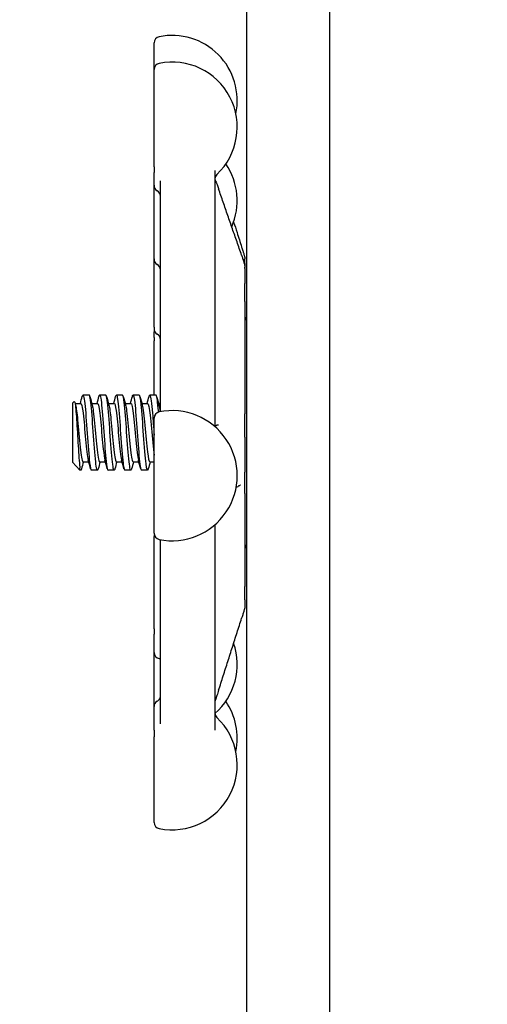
# Model space of a CAD drawing. Header units: inches. Extents: x 24 to 1128, y -69 to 748.
# Tile 338 of 656: x 467.22 to 469.55, y 675.49 to 680.41. Entities that reach past the tile are written whole.
import ezdxf

# ---------------------------------------------------------------- set-up
doc = ezdxf.new("R2010")
doc.units = ezdxf.units.IN
doc.header["$LTSCALE"] = 32
doc.header["$MEASUREMENT"] = 0
doc.layers.add('Dimension (ANSI)', color=7, linetype='Continuous', lineweight=25)
doc.layers.add('Visible (ANSI)', color=7, linetype='Continuous', lineweight=30)
doc.styles.add('Note Text (ANSI)', font='tahoma.ttf')
doc.dimstyles.new('SB Fraction-16 (ANSI)', dxfattribs={"dimscale": 32, "dimtxt": 0.125, "dimasz": 0.098425, "dimexe": 0.125, "dimexo": 0.0625, "dimgap": 0.031496, "dimtad": 0, "dimtih": 1, "dimtoh": 1, "dimdec": 4, "dimrnd": 1e-08, "dimzin": 0, "dimdsep": 46, "dimlunit": 5, "dimtxsty": 'Note Text (ANSI)', "dimcen": 0.09, "dimdle": 0.393701, "dimclrd": 256, "dimclre": 256, "dimclrt": 256, "dimadec": 0, "dimazin": 3, "dimtfac": 0.96, "dimtofl": 0, "dimtmove": 0, "dimatfit": 3, "dimfxl": 1, "dimfrac": 2, "dimtolj": 1, "dimtzin": 12, "dimlwd": -1, "dimlwe": -1, "dimarcsym": 0})

# ---------------------------------------------------------------- blocks, each defined once
blk = doc.blocks.new('*D18')
at = {"layer": 'Defpoints', "color": 0, "transparency": 16777216}
for p in [(480.2806, 692.6685), (328.4743, 544.6685), (480.2806, 544.6685)]:
    blk.add_point(p, dxfattribs=at)
at = {"layer": 'Dimension (ANSI)', "transparency": 16777216}
for p, q in [((478.2806, 692.6685), (324.4743, 692.6685)), ((328.4743, 689.5189), (328.4743, 626.7677)), ((328.4743, 547.8181), (328.4743, 620.5693)), ((478.2806, 544.6685), (324.4743, 544.6685))]:
    blk.add_line(p, q, dxfattribs=at)
for points in [[(327.9494, 689.5189), (328.9993, 689.5189), (328.4743, 692.6685)], [(327.9494, 547.8181), (328.9993, 547.8181), (328.4743, 544.6685)]]:
    blk.add_solid(points, dxfattribs=at)
at = {"layer": 'Dimension (ANSI)', "transparency": 16777216, "insert": (324.3723, 625.7599), "char_height": 4, "attachment_point": 1, "style": 'Note Text (ANSI)'}
blk.add_mtext('\\A1;148', dxfattribs=at)

msp = doc.modelspace()

# ---------------------------------------------------------------- linework, layer by layer
at = {"layer": 'Visible (ANSI)'}
for p, q in [((468.34877, 673.83215), (468.34877, 682.80885)), ((468.76127, 681.59815), (468.76127, 640.98303)), ((467.88627, 680.16104), (467.88627, 680.29386)), ((467.88627, 679.67531), (467.88627, 680.16104)), ((467.88627, 679.67531), (467.88627, 679.64718)), ((467.88627, 679.58265), (467.88627, 679.64718)), ((468.19002, 679.65725), (468.19002, 678.3777)), ((467.88627, 679.2149), (467.88627, 679.58265)), ((467.91752, 678.45988), (467.91752, 679.60507)), ((467.88627, 678.8748), (467.88627, 679.2149)), ((468.34002, 679.19151), (468.34002, 679.21498)), ((468.34002, 679.19154), (468.34002, 679.1744)), ((468.34002, 679.17277), (468.34002, 679.1744)), ((468.34002, 679.1679), (468.34002, 679.17269)), ((468.34002, 679.1679), (468.34002, 679.09289)), ((468.34002, 679.00291), (468.34002, 679.09289)), ((468.34002, 679.00291), (468.34002, 678.44229)), ((468.34836, 678.90779), (468.34877, 678.90779)), ((467.88627, 678.8748), (467.88627, 678.86755)), ((467.88627, 678.86717), (467.88627, 678.86755)), ((467.88627, 678.8226), (467.88627, 678.85051)), ((467.88627, 678.8226), (467.88627, 678.80619)), ((467.88627, 678.53529), (467.88627, 678.80619)), ((467.91627, 678.55164), (467.91752, 678.55289)), ((467.91627, 678.55164), (467.91627, 678.4523)), ((467.47877, 678.49475), (467.48696, 678.50361)), ((467.47877, 678.49475), (467.47877, 678.20087)), ((467.49178, 678.49362), (467.52044, 678.49362)), ((467.56211, 678.53529), (467.53122, 678.53529)), ((467.57511, 678.49362), (467.60377, 678.49362)), ((467.64544, 678.53529), (467.61455, 678.53529)), ((467.65844, 678.49362), (467.68711, 678.49362)), ((467.72877, 678.53529), (467.69788, 678.53529)), ((467.74178, 678.49362), (467.77044, 678.49362)), ((467.81211, 678.53529), (467.78122, 678.53529)), ((467.82511, 678.49362), (467.85377, 678.49362)), ((467.89544, 678.53529), (467.86455, 678.53529)), ((467.90844, 678.49362), (467.91627, 678.49362)), ((468.34002, 678.32453), (468.34002, 678.44229)), ((467.88627, 677.84507), (467.88627, 678.4207)), ((468.34002, 678.32453), (468.34002, 678.15054)), ((467.47918, 678.2004), (467.51624, 678.16029)), ((467.53121, 678.20196), (467.55988, 678.20196)), ((467.61455, 678.20196), (467.64321, 678.20196)), ((467.69788, 678.20196), (467.72655, 678.20196)), ((467.78121, 678.20196), (467.80988, 678.20196)), ((467.86455, 678.20196), (467.88627, 678.20196)), ((467.51624, 678.16029), (467.51624, 678.16963)), ((467.52044, 678.16029), (467.51624, 678.16029)), ((467.60377, 678.16029), (467.57288, 678.16029)), ((467.68711, 678.16029), (467.65622, 678.16029)), ((467.77044, 678.16029), (467.73955, 678.16029)), ((467.85377, 678.16029), (467.82288, 678.16029)), ((468.34002, 678.04454), (468.34002, 678.15054)), ((468.34002, 678.04454), (468.34002, 677.57959)), ((468.19002, 677.88807), (468.19002, 676.86257)), ((467.88627, 677.36885), (467.88627, 677.82841)), ((467.91752, 676.89427), (467.91752, 677.81324)), ((468.34836, 677.78779), (468.34877, 677.78779)), ((468.34002, 677.51331), (468.34002, 677.57959)), ((468.34002, 677.51331), (468.34002, 677.48079)), ((468.34002, 677.4806), (468.34002, 677.48079)), ((467.88627, 677.36885), (467.88627, 677.34085)), ((467.88627, 677.25003), (467.88627, 677.34085)), ((467.88627, 676.98011), (467.88627, 677.25003)), ((467.88627, 676.86212), (467.88627, 676.98011)), ((467.88627, 676.86212), (467.88627, 676.82823)), ((467.88627, 676.40173), (467.88627, 676.82823))]:
    msp.add_line(p, q, dxfattribs=at)
for centre, radius, start, end in [((467.91752, 680.29386), 0.03125, 101.53696, 180), ((467.97627, 680.00604), 0.325, 348.2093, 101.53696), ((467.91752, 680.16104), 0.03125, 101.53696, 180), ((467.97627, 679.87322), 0.325, 313.44984, 101.53696), ((467.97627, 679.50546), 0.325, 336.38074, 34.45644), ((468.22127, 679.61459), 0.03125, 133.44984, 180), ((467.91752, 679.58265), 0.03125, 180, 240), ((467.88627, 679.52853), 0.03125, 0, 60), ((467.91752, 679.2149), 0.03125, 180, 240), ((467.88627, 679.16077), 0.03125, 0, 60), ((468.30877, 679.19154), 0.03125, 0, 48.71171), ((468.37127, 678.92904), 0.03125, 180, 223.94552), ((467.91752, 678.86717), 0.03125, 180, 240), ((467.91752, 678.85051), 0.03125, 164.54014, 180), ((467.88627, 678.81305), 0.03125, 0, 60), ((467.91752, 678.4207), 0.03125, 101.53696, 180), ((467.97627, 678.13288), 0.325, 258.46304, 101.53696), ((467.91752, 677.84507), 0.03125, 180, 258.46304), ((467.91752, 677.82841), 0.03125, 164.54014, 180), ((468.37127, 677.76654), 0.03125, 136.05448, 180), ((467.97627, 677.19012), 0.325, 311.15279, 19.03816), ((467.91752, 677.25003), 0.03125, 180, 258.46304), ((467.97627, 677.53784), 0.325, 258.46304, 259.58543), ((467.88627, 677.03424), 0.03125, 300, 329.41376), ((467.91752, 676.98011), 0.03125, 120, 180), ((467.97627, 676.82236), 0.325, 348.2093, 34.45644), ((467.97627, 676.68954), 0.325, 258.46304, 46.55016), ((468.22127, 676.94817), 0.03125, 180, 226.55016), ((467.91752, 676.40173), 0.03125, 180, 258.46304)]:
    msp.add_arc(centre, radius, start, end, dxfattribs=at)
for points, knots in [([(468.19002, 679.61497), (468.19003, 679.61418), (468.19003, 679.61339), (468.19004, 679.61213), (468.19004, 679.61171), (468.19005, 679.61104), (468.19005, 679.61083), (468.19005, 679.6105), (468.19005, 679.61039), (468.19006, 679.61015), (468.19006, 679.61002), (468.19007, 679.60983), (468.19007, 679.60976), (468.19007, 679.60966), (468.19007, 679.60963), (468.19007, 679.60955), (468.19007, 679.6095), (468.19008, 679.6094), (468.19008, 679.60935), (468.19008, 679.60929), (468.19008, 679.60927), (468.19008, 679.60922), (468.19008, 679.60921), (468.19008, 679.60919), (468.19008, 679.60919), (468.19008, 679.60919)], [0.010278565, 0.010278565, 0.010278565, 0.010278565, 0.019883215, 0.019883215, 0.024682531, 0.024682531, 0.026751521, 0.026751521, 0.027745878, 0.027745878, 0.028761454, 0.028761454, 0.029267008, 0.029267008, 0.029516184, 0.029516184, 0.030019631, 0.030019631, 0.030755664, 0.030755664, 0.031441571, 0.031441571, 0.032566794, 0.032566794, 0.03348156, 0.03348156, 0.03348156, 0.03348156]), ([(468.19005, 679.61095), (468.19011, 679.61076), (468.1902, 679.61053), (468.1904, 679.61001), (468.19052, 679.60972), (468.19237, 679.6053), (468.19436, 679.60131), (468.19687, 679.59539), (468.19784, 679.59302), (468.20115, 679.58462), (468.20352, 679.57816), (468.20667, 679.56921), (468.20746, 679.56695), (468.20823, 679.56471)], [0.09394711, 0.09394711, 0.09394711, 0.09394711, 0.09670762, 0.09670762, 0.09941434, 0.09941434, 0.13679204, 0.13679204, 0.16145778, 0.16145778, 0.2211622, 0.2211622, 0.24097602, 0.24097602, 0.24097602, 0.24097602]), ([(468.32313, 679.23362), (468.31549, 679.2557), (468.30784, 679.27778), (468.29254, 679.32193), (468.28489, 679.34401), (468.26957, 679.38815), (468.26191, 679.41022), (468.24658, 679.45437), (468.23892, 679.47644), (468.22358, 679.52057), (468.21591, 679.54264), (468.20823, 679.56471)], [0.47801542, 0.47801542, 0.47801542, 0.47801542, 0.67299233, 0.67299233, 0.86796925, 0.86796925, 1.06294616, 1.06294616, 1.25792307, 1.25792307, 1.45289998, 1.45289998, 1.45289998, 1.45289998]), ([(468.2835, 679.39945), (468.28914, 679.38174), (468.29479, 679.36404), (468.30809, 679.32233), (468.31574, 679.29833), (468.32338, 679.27433)], [1.28381628, 1.28381628, 1.28381628, 1.28381628, 1.42769616, 1.42769616, 1.62267307, 1.62267307, 1.62267307, 1.62267307]), ([(468.32338, 679.27433), (468.3253, 679.26829), (468.32726, 679.26213), (468.33074, 679.25106), (468.33229, 679.24608), (468.33446, 679.23908), (468.33515, 679.23681), (468.33644, 679.23255), (468.33705, 679.23053), (468.3382, 679.22658), (468.33864, 679.22498), (468.33912, 679.22288), (468.33925, 679.22229), (468.33945, 679.22119), (468.33952, 679.22079), (468.33963, 679.22004), (468.33968, 679.21976), (468.33974, 679.21931), (468.33976, 679.21915), (468.3398, 679.21882), (468.33982, 679.21865), (468.33987, 679.21818), (468.3399, 679.21789), (468.33995, 679.21736), (468.33996, 679.21713), (468.33998, 679.21682), (468.33998, 679.21676), (468.33999, 679.21663), (468.33999, 679.21657), (468.33999, 679.21647), (468.33999, 679.21645), (468.34, 679.21641), (468.34, 679.21639), (468.34, 679.21635), (468.34, 679.21633), (468.34, 679.21629), (468.34, 679.21626), (468.34001, 679.21586), (468.34002, 679.21543), (468.34002, 679.21502)], [0, 0, 0, 0, 0.04904125, 0.04904125, 0.08849266, 0.08849266, 0.10811986, 0.10811986, 0.12782693, 0.12782693, 0.15348254, 0.15348254, 0.16326303, 0.16326303, 0.16817878, 0.16817878, 0.17065213, 0.17065213, 0.17188532, 0.17188532, 0.17316402, 0.17316402, 0.17565897, 0.17565897, 0.17810714, 0.17810714, 0.17871796, 0.17871796, 0.17933326, 0.17933326, 0.17948698, 0.17948698, 0.17964227, 0.17964227, 0.17979785, 0.17979785, 0.18010973, 0.18010973, 0.18533912, 0.18533912, 0.18533912, 0.18533912]), ([(468.32313, 679.23362), (468.32486, 679.22862), (468.32661, 679.22353), (468.33021, 679.21255), (468.3321, 679.20654), (468.3347, 679.19766), (468.33554, 679.19469), (468.3367, 679.1903), (468.33709, 679.18876), (468.33797, 679.18508), (468.33838, 679.18311), (468.33882, 679.18064), (468.33892, 679.18005), (468.33906, 679.17917), (468.3391, 679.17892), (468.33916, 679.17852), (468.33918, 679.17838), (468.33923, 679.17808), (468.33925, 679.17793), (468.33929, 679.17769), (468.3393, 679.17761), (468.33932, 679.17745), (468.33933, 679.17737), (468.33935, 679.17723), (468.33936, 679.17717), (468.33939, 679.177), (468.3394, 679.17691), (468.33946, 679.17657), (468.33946, 679.17653), (468.33947, 679.1765), (468.33947, 679.1765), (468.33947, 679.1765)], [0, 0, 0, 0, 0.04421352, 0.04421352, 0.09143567, 0.09143567, 0.1148414, 0.1148414, 0.12798974, 0.12798974, 0.14842503, 0.14842503, 0.15488355, 0.15488355, 0.15731825, 0.15731825, 0.15853645, 0.15853645, 0.15976362, 0.15976362, 0.16037577, 0.16037577, 0.16099044, 0.16099044, 0.16160454, 0.16160454, 0.16284514, 0.16284514, 0.16786615, 0.16786615, 0.16893992, 0.16893992, 0.16893992, 0.16893992]), ([(468.33933, 679.17736), (468.33935, 679.17729), (468.33938, 679.17722), (468.33943, 679.17702), (468.33948, 679.17687), (468.33956, 679.17655), (468.33961, 679.17637), (468.33969, 679.17603), (468.33972, 679.17589), (468.33978, 679.17559), (468.33981, 679.17543), (468.33986, 679.17511), (468.33989, 679.17496), (468.33993, 679.17464), (468.33994, 679.17448), (468.33997, 679.17424), (468.33997, 679.17416), (468.33998, 679.17401), (468.33999, 679.17394), (468.34, 679.17375), (468.34, 679.17366), (468.34001, 679.17343), (468.34002, 679.17334), (468.34002, 679.17313), (468.34002, 679.17304), (468.34002, 679.17288), (468.34002, 679.17279), (468.34002, 679.17271)], [0.2261265, 0.2261265, 0.2261265, 0.2261265, 0.227574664, 0.227574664, 0.230038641, 0.230038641, 0.23225074, 0.23225074, 0.233479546, 0.233479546, 0.234712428, 0.234712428, 0.235932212, 0.235932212, 0.23714975, 0.23714975, 0.237762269, 0.237762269, 0.238377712, 0.238377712, 0.239624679, 0.239624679, 0.242081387, 0.242081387, 0.246210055, 0.246210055, 0.250348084, 0.250348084, 0.250348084, 0.250348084]), ([(468.19165, 679.0788), (468.19165, 679.0788), (468.19165, 679.0788), (468.19165, 679.07882), (468.19163, 679.07885), (468.19157, 679.079), (468.19151, 679.07913), (468.19139, 679.07941), (468.19132, 679.07955), (468.19116, 679.0799), (468.19104, 679.08014), (468.19065, 679.08094), (468.19034, 679.08155), (468.19002, 679.08216)], [0.092876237, 0.092876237, 0.092876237, 0.092876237, 0.093349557, 0.093349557, 0.09552105, 0.09552105, 0.097869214, 0.097869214, 0.099519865, 0.099519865, 0.10185373, 0.10185373, 0.107308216, 0.107308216, 0.107308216, 0.107308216]), ([(467.52767, 678.52864), (467.52787, 678.52939), (467.52807, 678.53007), (467.52827, 678.5307), (467.53228, 678.54318), (467.5363, 678.52883), (467.54031, 678.49292), (467.54431, 678.45708), (467.54832, 678.40054), (467.55232, 678.34395), (467.55633, 678.28726), (467.56034, 678.23174), (467.56435, 678.19774), (467.5672, 678.17364), (467.57004, 678.16072), (467.57288, 678.16051)], [6.0162011, 6.0162011, 6.0162011, 6.0162011, 6.061332, 6.061332, 6.061332, 6.968806, 6.968806, 6.968806, 7.8744508, 7.8744508, 7.8744508, 8.7817425, 8.7817425, 8.7817425, 9.424778, 9.424778, 9.424778, 9.424778]), ([(467.61101, 678.5286), (467.6115, 678.53045), (467.61199, 678.53193), (467.61247, 678.533), (467.61648, 678.54183), (467.62049, 678.52357), (467.6245, 678.48492), (467.62851, 678.44627), (467.63252, 678.38806), (467.63653, 678.3316), (467.64054, 678.27515), (467.64455, 678.22166), (467.64855, 678.19072), (467.65111, 678.171), (467.65366, 678.16071), (467.65622, 678.16057)], [12.2993864, 12.2993864, 12.2993864, 12.2993864, 12.4100129, 12.4100129, 12.4100129, 13.3168593, 13.3168593, 13.3168593, 14.2236185, 14.2236185, 14.2236185, 15.130291, 15.130291, 15.130291, 15.7079633, 15.7079633, 15.7079633, 15.7079633]), ([(467.69434, 678.52854), (467.69511, 678.53145), (467.69588, 678.53346), (467.69664, 678.53447), (467.70065, 678.53976), (467.70466, 678.51782), (467.70866, 678.47669), (467.71267, 678.43556), (467.71667, 678.37612), (467.72068, 678.32011), (467.72469, 678.2641), (467.72869, 678.21272), (467.7327, 678.18475), (467.73498, 678.16881), (467.73727, 678.16067), (467.73955, 678.1606)], [18.5825718, 18.5825718, 18.5825718, 18.5825718, 18.7561262, 18.7561262, 18.7561262, 19.6623744, 19.6623744, 19.6623744, 20.5685395, 20.5685395, 20.5685395, 21.474622, 21.474622, 21.474622, 21.9911486, 21.9911486, 21.9911486, 21.9911486]), ([(467.77767, 678.52848), (467.7787, 678.53238), (467.77973, 678.53468), (467.78076, 678.53518), (467.78476, 678.53714), (467.78876, 678.51185), (467.79277, 678.46854), (467.79677, 678.42524), (467.80078, 678.36486), (467.80478, 678.30946), (467.80878, 678.25406), (467.81279, 678.20482), (467.81679, 678.17973), (467.81882, 678.167), (467.82085, 678.16062), (467.82288, 678.16061)], [24.8657571, 24.8657571, 24.8657571, 24.8657571, 25.0981395, 25.0981395, 25.0981395, 26.0038186, 26.0038186, 26.0038186, 26.9094187, 26.9094187, 26.9094187, 27.8149406, 27.8149406, 27.8149406, 28.2743339, 28.2743339, 28.2743339, 28.2743339]), ([(467.86101, 678.52833), (467.86261, 678.53439), (467.86421, 678.5366), (467.86582, 678.53443), (467.86994, 678.52887), (467.87406, 678.49456), (467.87818, 678.4447), (467.88088, 678.41205), (467.88357, 678.37324), (467.88627, 678.3352)], [31.1489424, 31.1489424, 31.1489424, 31.1489424, 31.5116481, 31.5116481, 31.5116481, 32.4435606, 32.4435606, 32.4435606, 33.0538425, 33.0538425, 33.0538425, 33.0538425]), ([(467.48696, 678.50361), (467.48733, 678.50401), (467.48769, 678.50411), (467.48942, 678.50322), (467.49075, 678.49842), (467.49344, 678.48113), (467.49478, 678.46861), (467.49747, 678.43723), (467.4988, 678.41852), (467.50149, 678.37717), (467.50283, 678.35486), (467.50552, 678.30946), (467.50685, 678.28681), (467.50954, 678.24419), (467.51088, 678.22472), (467.51357, 678.19164), (467.5149, 678.1785), (467.51624, 678.16963)], [-1.2427303, -1.2427303, -1.2427303, -1.2427303, -1.200467, -1.200467, -1.0416694, -1.0416694, -0.8786368, -0.8786368, -0.7113708, -0.7113708, -0.5398726, -0.5398726, -0.3641439, -0.3641439, -0.1841858, -0.1841858, 0, 0, 0, 0]), ([(467.52044, 678.49344), (467.52364, 678.49321), (467.52684, 678.48035), (467.53005, 678.45702), (467.53432, 678.4259), (467.53859, 678.37701), (467.54286, 678.33038), (467.54713, 678.28375), (467.5514, 678.24067), (467.55567, 678.21878), (467.55632, 678.21545), (467.55697, 678.21262), (467.55762, 678.2103)], [6.2831853, 6.2831853, 6.2831853, 6.2831853, 7.0074496, 7.0074496, 7.0074496, 7.9736666, 7.9736666, 7.9736666, 8.9397805, 8.9397805, 8.9397805, 9.0866243, 9.0866243, 9.0866243, 9.0866243]), ([(467.60731, 678.16716), (467.60614, 678.1627), (467.60497, 678.16032), (467.6038, 678.16029), (467.59975, 678.16017), (467.5957, 678.18795), (467.59165, 678.23327), (467.58762, 678.27839), (467.58359, 678.33989), (467.57956, 678.39504), (467.57554, 678.44997), (467.57153, 678.49741), (467.56751, 678.51992), (467.56571, 678.53002), (467.56391, 678.53501), (467.56211, 678.53497)], [-15.9749474, -15.9749474, -15.9749474, -15.9749474, -15.710016, -15.710016, -15.710016, -14.7941843, -14.7941843, -14.7941843, -13.8824397, -13.8824397, -13.8824397, -12.9741281, -12.9741281, -12.9741281, -12.5663706, -12.5663706, -12.5663706, -12.5663706]), ([(467.60377, 678.49345), (467.60482, 678.49353), (467.60587, 678.49225), (467.60691, 678.48955), (467.61118, 678.47854), (467.61545, 678.44409), (467.61972, 678.4003), (467.62399, 678.35651), (467.62826, 678.3046), (467.63253, 678.26579), (467.63534, 678.24024), (467.63815, 678.22084), (467.64095, 678.21045)], [12.5663706, 12.5663706, 12.5663706, 12.5663706, 12.8032209, 12.8032209, 12.8032209, 13.7688308, 13.7688308, 13.7688308, 14.734342, 14.734342, 14.734342, 15.3698096, 15.3698096, 15.3698096, 15.3698096]), ([(467.69065, 678.16701), (467.69002, 678.16465), (467.6894, 678.16289), (467.68878, 678.16178), (467.68473, 678.15458), (467.68069, 678.17511), (467.67664, 678.21571), (467.6726, 678.25623), (467.66856, 678.31583), (467.66453, 678.37241), (467.6605, 678.42888), (467.65647, 678.4811), (467.65244, 678.50978), (467.65011, 678.52639), (467.64777, 678.5349), (467.64544, 678.53498)], [-22.2581327, -22.2581327, -22.2581327, -22.2581327, -22.1173036, -22.1173036, -22.1173036, -21.2019377, -21.2019377, -21.2019377, -20.2886606, -20.2886606, -20.2886606, -19.3773067, -19.3773067, -19.3773067, -18.8495559, -18.8495559, -18.8495559, -18.8495559]), ([(467.68711, 678.49343), (467.69025, 678.4932), (467.69339, 678.48085), (467.69653, 678.4583), (467.7008, 678.42769), (467.70507, 678.37915), (467.70933, 678.3325), (467.7136, 678.28586), (467.71786, 678.2424), (467.72213, 678.21987), (467.72285, 678.21607), (467.72357, 678.21289), (467.72429, 678.21033)], [18.8495559, 18.8495559, 18.8495559, 18.8495559, 19.5604441, 19.5604441, 19.5604441, 20.5253788, 20.5253788, 20.5253788, 21.4902198, 21.4902198, 21.4902198, 21.6529949, 21.6529949, 21.6529949, 21.6529949]), ([(467.77398, 678.16694), (467.77379, 678.16624), (467.7736, 678.16559), (467.77342, 678.165), (467.7694, 678.15235), (467.76538, 678.16659), (467.76137, 678.20247), (467.75735, 678.23832), (467.75334, 678.295), (467.74933, 678.35173), (467.74532, 678.40841), (467.74131, 678.4639), (467.7373, 678.49788), (467.73446, 678.52195), (467.73161, 678.53486), (467.72877, 678.53507)], [-28.541318, -28.541318, -28.541318, -28.541318, -28.4988988, -28.4988988, -28.4988988, -27.5903346, -27.5903346, -27.5903346, -26.6825411, -26.6825411, -26.6825411, -25.7754795, -25.7754795, -25.7754795, -25.1327412, -25.1327412, -25.1327412, -25.1327412]), ([(467.77044, 678.49333), (467.77199, 678.49342), (467.77354, 678.4906), (467.7751, 678.48472), (467.77944, 678.4683), (467.78378, 678.4285), (467.78812, 678.38209), (467.79246, 678.33571), (467.7968, 678.28409), (467.80115, 678.24899), (467.8033, 678.23153), (467.80546, 678.21841), (467.80762, 678.21054)], [25.1327412, 25.1327412, 25.1327412, 25.1327412, 25.4839322, 25.4839322, 25.4839322, 26.4661023, 26.4661023, 26.4661023, 27.4478945, 27.4478945, 27.4478945, 27.9361802, 27.9361802, 27.9361802, 27.9361802]), ([(467.85731, 678.16695), (467.85353, 678.15302), (467.84975, 678.16216), (467.84596, 678.19187), (467.84192, 678.22359), (467.83788, 678.27807), (467.83384, 678.33506), (467.8298, 678.39199), (467.82577, 678.45017), (467.82173, 678.48804), (467.81852, 678.51815), (467.81531, 678.53489), (467.81211, 678.53515)], [-34.8245034, -34.8245034, -34.8245034, -34.8245034, -33.9686925, -33.9686925, -33.9686925, -33.0546668, -33.0546668, -33.0546668, -32.141653, -32.141653, -32.141653, -31.4159265, -31.4159265, -31.4159265, -31.4159265]), ([(467.85377, 678.49361), (467.85791, 678.49348), (467.86204, 678.47094), (467.86618, 678.43434), (467.87051, 678.39602), (467.87484, 678.34341), (467.87917, 678.29858), (467.88154, 678.27408), (467.88391, 678.2523), (467.88627, 678.23568)], [31.4159265, 31.4159265, 31.4159265, 31.4159265, 32.351308, 32.351308, 32.351308, 33.3309049, 33.3309049, 33.3309049, 33.8663136, 33.8663136, 33.8663136, 33.8663136]), ([(467.90857, 678.45061), (467.90798, 678.45759), (467.90739, 678.46427), (467.9068, 678.47056), (467.90302, 678.51104), (467.89923, 678.53509), (467.89544, 678.53527)], [-38.68929977, -38.68929977, -38.68929977, -38.68929977, -38.55601033, -38.55601033, -38.55601033, -37.69911184, -37.69911184, -37.69911184, -37.69911184]), ([(467.49403, 678.48526), (467.49749, 678.47243), (467.50095, 678.44552), (467.5044, 678.4113), (467.50868, 678.369), (467.51295, 678.31669), (467.51723, 678.27582), (467.5215, 678.23497), (467.52577, 678.20668), (467.53004, 678.20253), (467.53043, 678.20215), (467.53082, 678.20197), (467.53121, 678.20199)], [6.621339, 6.621339, 6.621339, 6.621339, 7.4033745, 7.4033745, 7.4033745, 8.3701398, 8.3701398, 8.3701398, 9.3362117, 9.3362117, 9.3362117, 9.424778, 9.424778, 9.424778, 9.424778]), ([(467.57737, 678.48514), (467.57867, 678.48047), (467.57997, 678.47384), (467.58128, 678.46536), (467.58555, 678.43759), (467.58982, 678.39064), (467.59408, 678.34372), (467.59835, 678.29681), (467.60262, 678.25122), (467.60689, 678.2256), (467.60944, 678.21028), (467.612, 678.20235), (467.61455, 678.20226)], [12.9045243, 12.9045243, 12.9045243, 12.9045243, 13.1994868, 13.1994868, 13.1994868, 14.1650562, 14.1650562, 14.1650562, 15.1305271, 15.1305271, 15.1305271, 15.7079633, 15.7079633, 15.7079633, 15.7079633]), ([(467.6607, 678.48525), (467.6641, 678.47263), (467.6675, 678.44646), (467.6709, 678.41304), (467.67516, 678.3711), (467.67943, 678.31889), (467.68369, 678.27775), (467.68795, 678.2367), (467.6922, 678.2078), (467.69646, 678.20279), (467.69693, 678.20224), (467.69741, 678.20198), (467.69788, 678.20201)], [19.1877096, 19.1877096, 19.1877096, 19.1877096, 19.9564324, 19.9564324, 19.9564324, 20.9213285, 20.9213285, 20.9213285, 21.8840483, 21.8840483, 21.8840483, 21.9911486, 21.9911486, 21.9911486, 21.9911486]), ([(467.74403, 678.48505), (467.74578, 678.47876), (467.74752, 678.46902), (467.74927, 678.45618), (467.75361, 678.42425), (467.75795, 678.37409), (467.76229, 678.32685), (467.76663, 678.27963), (467.77097, 678.23671), (467.77531, 678.21616), (467.77728, 678.20685), (467.77925, 678.20226), (467.78121, 678.2023)], [25.4708949, 25.4708949, 25.4708949, 25.4708949, 25.8655971, 25.8655971, 25.8655971, 26.8476199, 26.8476199, 26.8476199, 27.8292662, 27.8292662, 27.8292662, 28.2743339, 28.2743339, 28.2743339, 28.2743339]), ([(467.82737, 678.48537), (467.83169, 678.46959), (467.83601, 678.43054), (467.84034, 678.38454), (467.84467, 678.33847), (467.849, 678.28676), (467.85333, 678.25112), (467.85707, 678.22032), (467.86081, 678.20229), (467.86455, 678.20203)], [31.7540802, 31.7540802, 31.7540802, 31.7540802, 32.7319702, 32.7319702, 32.7319702, 33.7114291, 33.7114291, 33.7114291, 34.5575192, 34.5575192, 34.5575192, 34.5575192]), ([(467.9163, 678.4523), (467.91681, 678.45382), (467.91721, 678.45556), (467.91748, 678.45825), (467.91752, 678.45906), (467.91752, 678.45988)], [0.236754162, 0.236754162, 0.236754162, 0.236754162, 0.249550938, 0.249550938, 0.254927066, 0.254927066, 0.254927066, 0.254927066]), ([(468.19653, 678.38402), (468.19668, 678.38409), (468.19698, 678.38421), (468.19783, 678.38455), (468.19834, 678.38475), (468.1998, 678.3853), (468.20079, 678.38564), (468.20306, 678.38633), (468.20434, 678.38667), (468.2062, 678.38713), (468.20686, 678.38729), (468.20709, 678.38735), (468.20711, 678.38735), (468.20711, 678.38735)], [0, 0, 0, 0, 0.007377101, 0.007377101, 0.01406314, 0.01406314, 0.025814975, 0.025814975, 0.04239606, 0.04239606, 0.056138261, 0.056138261, 0.059141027, 0.059141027, 0.059141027, 0.059141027]), ([(467.52398, 678.16721), (467.52243, 678.16138), (467.52089, 678.15913), (467.51934, 678.16093), (467.51831, 678.16214), (467.51727, 678.16506), (467.51624, 678.16963)], [-9.69176213, -9.69176213, -9.69176213, -9.69176213, -9.34211053, -9.34211053, -9.34211053, -9.10788499, -9.10788499, -9.10788499, -9.10788499]), ([(468.31758, 678.08603), (468.31758, 678.08603), (468.31738, 678.0859), (468.31675, 678.08548), (468.31629, 678.08518), (468.31492, 678.08429), (468.31387, 678.08365), (468.31183, 678.08248), (468.31086, 678.08196), (468.30895, 678.08102), (468.30799, 678.08058), (468.30673, 678.08005), (468.30633, 678.07989), (468.30572, 678.07964), (468.30551, 678.07956), (468.30538, 678.0795)], [0.117693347, 0.117693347, 0.117693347, 0.117693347, 0.126564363, 0.126564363, 0.136369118, 0.136369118, 0.151820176, 0.151820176, 0.163546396, 0.163546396, 0.174401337, 0.174401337, 0.180069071, 0.180069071, 0.186154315, 0.186154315, 0.186154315, 0.186154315]), ([(468.19002, 677.51457), (468.19007, 677.51468), (468.19011, 677.51476), (468.19017, 677.51491), (468.19018, 677.51494), (468.19018, 677.51494)], [0.0912806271, 0.0912806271, 0.0912806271, 0.0912806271, 0.0933756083, 0.0933756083, 0.0971308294, 0.0971308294, 0.0971308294, 0.0971308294]), ([(468.34002, 677.48056), (468.34002, 677.48027), (468.34002, 677.47997), (468.34001, 677.47957), (468.34001, 677.47944), (468.34, 677.4793), (468.34, 677.47929), (468.34, 677.47925), (468.34, 677.47924), (468.34, 677.47922), (468.34, 677.4792), (468.34, 677.47918), (468.34, 677.47916), (468.34, 677.47913), (468.33999, 677.47912), (468.33999, 677.47904), (468.33999, 677.47898), (468.33998, 677.47884), (468.33998, 677.47877), (468.33996, 677.47845), (468.33994, 677.4782), (468.33991, 677.47774), (468.33989, 677.47755), (468.33984, 677.47714), (468.33982, 677.47691), (468.33978, 677.47657), (468.33976, 677.47646), (468.33972, 677.47615), (468.33969, 677.47595), (468.33962, 677.47542), (468.33957, 677.47511), (468.33931, 677.47354), (468.33913, 677.47273), (468.33865, 677.47067), (468.3383, 677.4694), (468.33752, 677.46665), (468.33715, 677.46541), (468.33622, 677.46229), (468.33562, 677.46032), (468.33417, 677.45555), (468.33327, 677.45267), (468.33076, 677.44458), (468.32906, 677.43919), (468.32605, 677.42965), (468.32471, 677.42543), (468.32338, 677.42125)], [0, 0, 0, 0, 0.00362842, 0.00362842, 0.00532519, 0.00532519, 0.00554032, 0.00554032, 0.00564719, 0.00564719, 0.00575426, 0.00575426, 0.00586107, 0.00586107, 0.00596752, 0.00596752, 0.00651065, 0.00651065, 0.00722842, 0.00722842, 0.00979214, 0.00979214, 0.01150055, 0.01150055, 0.01323284, 0.01323284, 0.01408567, 0.01408567, 0.01568092, 0.01568092, 0.01876516, 0.01876516, 0.03322078, 0.03322078, 0.05370694, 0.05370694, 0.06706984, 0.06706984, 0.0851491, 0.0851491, 0.10914392, 0.10914392, 0.1514834, 0.1514834, 0.1854543, 0.1854543, 0.1854543, 0.1854543]), ([(468.20848, 677.06134), (468.21615, 677.08533), (468.22383, 677.10932), (468.23916, 677.1573), (468.24683, 677.18129), (468.26216, 677.22928), (468.26982, 677.25327), (468.28513, 677.30126), (468.29279, 677.32526), (468.30809, 677.37325), (468.31574, 677.39725), (468.32338, 677.42125)], [0.6477885, 0.6477885, 0.6477885, 0.6477885, 0.84276542, 0.84276542, 1.03774233, 1.03774233, 1.23271925, 1.23271925, 1.42769616, 1.42769616, 1.62267307, 1.62267307, 1.62267307, 1.62267307]), ([(467.91317, 677.01833), (467.91408, 677.01987), (467.91488, 677.02117), (467.91619, 677.02339), (467.91671, 677.02431), (467.91726, 677.02537), (467.91741, 677.02567), (467.91752, 677.02591)], [0.51351333, 0.51351333, 0.51351333, 0.51351333, 0.55704859, 0.55704859, 0.60058386, 0.60058386, 0.62260676, 0.62260676, 0.62260676, 0.62260676]), ([(468.20848, 677.06134), (468.20563, 677.05244), (468.20275, 677.04348), (468.19796, 677.02897), (468.19593, 677.0229), (468.19326, 677.0153), (468.19242, 677.01299), (468.19083, 677.00875), (468.19046, 677.00764), (468.19029, 677.00655), (468.19027, 677.00642), (468.19024, 677.00612), (468.19022, 677.00599), (468.1902, 677.00575), (468.19019, 677.00565), (468.19017, 677.00549), (468.19017, 677.00543), (468.19016, 677.00531), (468.19016, 677.00525), (468.19014, 677.00507), (468.19013, 677.00496), (468.19012, 677.00464), (468.19011, 677.00447), (468.19007, 677.00367), (468.19006, 677.00324), (468.19002, 677.00114), (468.19002, 676.99954), (468.19002, 676.99791)], [0, 0, 0, 0, 0.07240015, 0.07240015, 0.12884673, 0.12884673, 0.15776448, 0.15776448, 0.18742127, 0.18742127, 0.19102978, 0.19102978, 0.19284515, 0.19284515, 0.1937591, 0.1937591, 0.19421308, 0.19421308, 0.19466735, 0.19466735, 0.19558844, 0.19558844, 0.19742089, 0.19742089, 0.20472787, 0.20472787, 0.23309585, 0.23309585, 0.23309585, 0.23309585])]:
    msp.add_open_spline(points, degree=3, knots=knots, dxfattribs=at)
for points in [[(467.49019, 678.49944), (467.49147, 678.49475), (467.49275, 678.49006), (467.49403, 678.48537)], [(467.51821, 678.49362), (467.52139, 678.50529), (467.52454, 678.51697), (467.52767, 678.52865)], [(467.56565, 678.52865), (467.56952, 678.51421), (467.57342, 678.49978), (467.57737, 678.48537)], [(467.60155, 678.49362), (467.60473, 678.50529), (467.60788, 678.51697), (467.61101, 678.52865)], [(467.64898, 678.52865), (467.65285, 678.51421), (467.65675, 678.49978), (467.6607, 678.48537)], [(467.68488, 678.49362), (467.68806, 678.50529), (467.69121, 678.51697), (467.69434, 678.52865)], [(467.73231, 678.52865), (467.73618, 678.51421), (467.74008, 678.49978), (467.74403, 678.48537)], [(467.76821, 678.49362), (467.77139, 678.50529), (467.77454, 678.51697), (467.77767, 678.52865)], [(467.81565, 678.52865), (467.81952, 678.51421), (467.82342, 678.49978), (467.82737, 678.48537)], [(467.85155, 678.49362), (467.85473, 678.50529), (467.85788, 678.51697), (467.86101, 678.52865)], [(467.89898, 678.52865), (467.90285, 678.51421), (467.90675, 678.49978), (467.9107, 678.48537)], [(467.9107, 678.48507), (467.91256, 678.47824), (467.91441, 678.46751), (467.91627, 678.45359)], [(468.19002, 678.38138), (468.19219, 678.38226), (468.19436, 678.38314), (468.19653, 678.38402)], [(467.47918, 678.2004), (467.47904, 678.20054), (467.47891, 678.2007), (467.47877, 678.20087)], [(467.53344, 678.20196), (467.53026, 678.19029), (467.52711, 678.17862), (467.52398, 678.16693)], [(467.56934, 678.16693), (467.56547, 678.18137), (467.56157, 678.1958), (467.55762, 678.21022)], [(467.61678, 678.20196), (467.61359, 678.19029), (467.61045, 678.17862), (467.60731, 678.16693)], [(467.65267, 678.16693), (467.6488, 678.18137), (467.64491, 678.1958), (467.64095, 678.21022)], [(467.70011, 678.20196), (467.69693, 678.19029), (467.69378, 678.17862), (467.69065, 678.16693)], [(467.73601, 678.16693), (467.73214, 678.18137), (467.72824, 678.1958), (467.72429, 678.21022)], [(467.78344, 678.20196), (467.78026, 678.19029), (467.77711, 678.17862), (467.77398, 678.16693)], [(467.81934, 678.16693), (467.81547, 678.18137), (467.81157, 678.1958), (467.80762, 678.21022)], [(467.86678, 678.20196), (467.86359, 678.19029), (467.86045, 678.17862), (467.85731, 678.16693)], [(468.29621, 678.07577), (468.29927, 678.07702), (468.30233, 678.07826), (468.30538, 678.0795)]]:
    msp.add_open_spline(points, degree=3, dxfattribs=at)

# ---------------------------------------------------------------- dimensions: what is measured, and where the dimension line sits
at = {"layer": 'Dimension (ANSI)'}
dim = msp.add_linear_dim(base=(328.47435, 544.66853), p1=(480.28063, 692.66853), p2=(480.28063, 544.66853), angle=90, dimstyle='SB Fraction-16 (ANSI)', override={"dimgap": 0.031496, "dimdec": 4, "dimtol": 0, "dimlim": 0, "dimtp": 0, "dimtm": 0, "dimtdec": 2, "dimatfit": 1}, dxfattribs=at)
dim.commit()
dim.dimension.update_dxf_attribs({"geometry": '*D18', "text_midpoint": (328.47435, 623.66853), "dimtype": 160})

doc.saveas('drawing.dxf')
